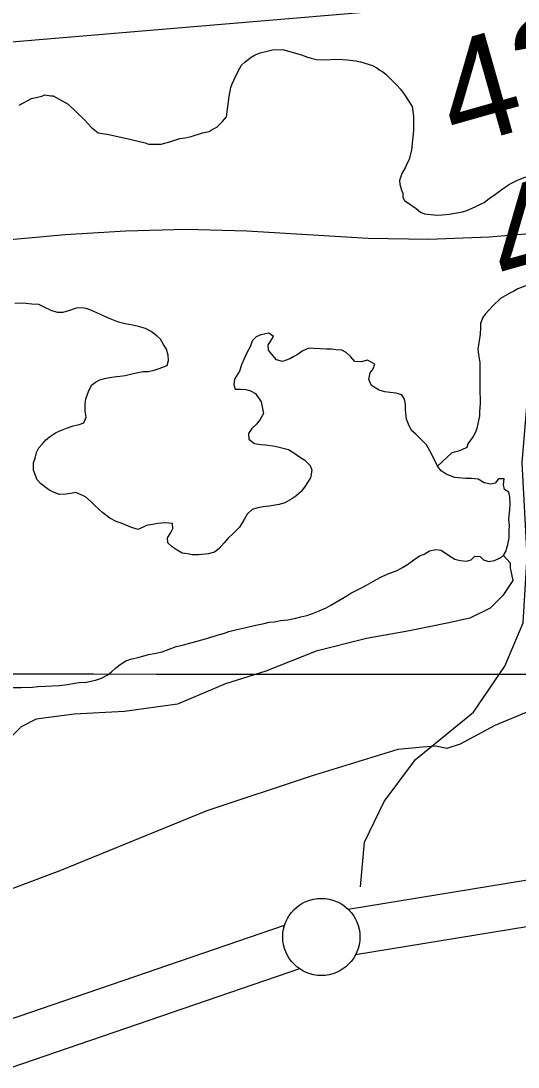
# Model space of a CAD drawing. Extents: x 3187622 to 3225504, y 800805 to 826213.
# Drawn here: x 3222364 to 3222686, y 811991 to 812669 of the extents above; entities that cross this region are included whole.
import ezdxf

# ---------------------------------------------------------------- set-up
doc = ezdxf.new("R2010")
doc.units = 0
for name, color, linetype in [('V-GRID-MAJR', 7, 'Continuous'), ('V-LEVE-TOET', 7, 'Continuous'), ('V-RIVR-RANG', 7, 'Continuous'), ('V-ROAD-CNTR', 7, 'Continuous'), ('V-SITE-VEGE', 7, 'Continuous'), ('V-SURV-LINE', 7, 'Continuous'), ('V-TOPO-MINR', 7, 'Continuous'), ('V-TOPO-SHOR', 7, 'Continuous')]:
    doc.layers.add(name, color=color, linetype=linetype)

msp = doc.modelspace()

# ---------------------------------------------------------------- linework, layer by layer
at = {"layer": 'V-GRID-MAJR'}
msp.add_spline([(3191808.85, 812309.639), (3197045.574, 812297.071), (3202282.3000000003, 812285.265), (3207519.028, 812274.221), (3212755.758, 812263.939), (3217992.489, 812254.4180000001), (3223229.221, 812245.659), (3223229.222, 812245.659)], degree=3, dxfattribs=at)
at = {"layer": 'V-LEVE-TOET'}
msp.add_lwpolyline([(3223181.929, 812246.306), (3223100.65, 812251.657), (3223026.109, 812254.562), (3222967.565, 812252.432), (3222931.338, 812250.371), (3222867.181, 812239.458), (3222793.244, 812232.969), (3222735.234, 812227.659), (3222692.84, 812221.6730000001), (3222670.953, 812212.549), (3222648.593, 812200.564), (3222639.896, 812197.789), (3222632.465, 812199.343), (3222624.46, 812198.692), (3222608.199, 812197.011), (3222551.995, 812179.8030000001), (3222484.434, 812157.441), (3222389.358, 812118.511), (3222260.483, 812070.162), (3222168.3540000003, 812038.309), (3222065.6750000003, 812004.335), (3221988.949, 811975.835)], dxfattribs=at)
at = {"layer": 'V-ROAD-CNTR'}
msp.add_lwpolyline([(3222583.997409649, 812108.0916163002), (3222586.548468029, 812137.0036112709), (3222599.303759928, 812163.3645478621), (3222619.712226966, 812190.5758372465), (3222657.1277498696, 812221.188537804), (3222677.5362169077, 812250.9508855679), (3222689.4411560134, 812279.0125277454), (3222691.9922143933, 812322.380520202), (3222688.59080322, 812382.7555685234), (3222691.9922143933, 812421.8717970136), (3222697.9446839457, 812447.3823808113), (3222714.1013870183, 812469.491553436), (3222746.414793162, 812483.0971981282), (3222792.333843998, 812489.049667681), (3222870.566300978, 812495.8524900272), (3222947.0980523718, 812501.80495958)], dxfattribs=at)
at = {"layer": 'V-SITE-VEGE'}
for points in [[(3222362.824, 812614.278), (3222370.95, 812618.647), (3222377.551, 812620.273), (3222379.488, 812621.072), (3222383.39, 812620.332), (3222384.946, 812620.353), (3222394.734, 812615.005), (3222404.9590000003, 812604.993), (3222409.684, 812599.983), (3222414.003, 812596.524), (3222421.02, 812595.435), (3222435.458, 812592.0800000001), (3222444.434, 812589.84), (3222446.7770000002, 812589.088), (3222454.951, 812589.174), (3222461.16, 812590.796), (3222466.9790000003, 812592.8030000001), (3222470.4790000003, 812593.229), (3222474.362, 812594.0480000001), (3222481.733, 812596.463), (3222486.005, 812597.286), (3222487.938, 812598.474), (3222491.035, 812600.063), (3222494.502, 812603.606), (3222497.193, 812606.746), (3222498.999, 812619.998), (3222500.105, 812625.8520000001), (3222500.859, 812628.192), (3222502.383, 812631.324), (3222504.664, 812636.405), (3222506.958, 812640.3250000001), (3222509.272, 812642.295), (3222513.133, 812645.451), (3222515.84, 812647.034), (3222518.943, 812648.236), (3222524.378, 812649.461), (3222527.094, 812650.268), (3222533.711, 812650.338), (3222540.348, 812648.462), (3222545.812, 812646.962), (3222549.72, 812645.447), (3222552.065, 812644.693), (3222555.575, 812643.9500000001), (3222559.473, 812643.604), (3222569.977, 812644.103), (3222575.429, 812643.772), (3222580.887, 812643.051), (3222584.0100000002, 812642.305), (3222591.8170000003, 812640.052), (3222594.559, 812638.523), (3222596.521, 812636.9890000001), (3222598.4790000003, 812635.8420000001), (3222600.441, 812634.306), (3222607.521, 812627.373), (3222609.884, 812624.674), (3222612.651, 812620.809), (3222617.398, 812613.465), (3222618.244, 812607.246), (3222618.342, 812597.905), (3222616.917, 812585.434), (3222615.424, 812579.1900000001), (3222613.896, 812576.4500000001), (3222613.145, 812574.107), (3222610.8510000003, 812570.189), (3222609.341, 812565.503), (3222609.366, 812563.166), (3222610.574, 812559.2880000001), (3222611.373, 812557.35), (3222611.404, 812554.626), (3222612.592, 812552.693), (3222620.044, 812547.321), (3222622.793, 812545.015), (3222625.531, 812543.876), (3222633.321, 812543.18), (3222636.826, 812543.219), (3222641.491, 812543.655)], [(3222641.491, 812543.655), (3222650.037, 812545.304), (3222652.753, 812546.109), (3222658.176, 812548.503), (3222661.273, 812550.0920000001), (3222663.986, 812551.2880000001), (3222667.4620000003, 812554.051), (3222670.554, 812556.029), (3222674.802, 812559.187), (3222679.825, 812562.745), (3222681.759, 812563.932), (3222685.244, 812565.5260000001), (3222691.059, 812567.924)], [(3222692.187, 812497.87), (3222685.986, 812495.47), (3222683.276, 812493.885), (3222680.182, 812492.2930000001), (3222674.765, 812489.125), (3222669.753, 812484.398), (3222664.75, 812478.897), (3222663.214, 812476.935), (3222661.699, 812473.0260000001), (3222661.727, 812470.302), (3222661.383, 812466.015), (3222659.929, 812456.269), (3222660.355, 812452.773), (3222661.1890000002, 812447.721), (3222661.361, 812431.3740000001), (3222661.467, 812421.2540000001), (3222661.1350000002, 812415.801), (3222661.164, 812413.077), (3222659.306, 812404.883), (3222658.166, 812402.147), (3222657.025, 812399.8), (3222653.5700000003, 812395.091), (3222652.816, 812392.748), (3222649.72, 812391.157), (3222647.3910000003, 812390.354), (3222643.123, 812389.142), (3222633.8910000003, 812380.5970000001), (3222631.435, 812385.617), (3222628.984, 812390.395), (3222626.778, 812394.456), (3222622.651, 812398.497), (3222619.737, 812401.35), (3222617.071, 812403.724), (3222615.107, 812407.787), (3222613.872, 812410.8960000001), (3222613.085, 812417.134), (3222613.0500000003, 812420.497), (3222612.534, 812423.853), (3222610.822, 812426.718), (3222606.966, 812427.88), (3222603.1180000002, 812428.318), (3222599.751, 812428.764), (3222596.136, 812429.686), (3222591.059, 812432.756), (3222589.3370000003, 812436.582), (3222590.252, 812440.915), (3222592.146, 812443.578), (3222593.3140000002, 812446.713), (3222588.48, 812449.306), (3222584.411, 812448.059), (3222580.325, 812448.257), (3222577.407, 812451.589), (3222574.736, 812454.2050000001), (3222571.838, 812455.616), (3222568.232, 812455.816)], [(3222382.052, 812365.2050000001), (3222376.723, 812369.233), (3222374.536, 812371.613), (3222372.308, 812378.074), (3222372.259, 812382.639), (3222373.187, 812385.773), (3222374.108, 812389.385), (3222375.757, 812392.525), (3222378.1350000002, 812394.954), (3222380.269, 812397.618), (3222383.125, 812400.047), (3222386.466, 812402.2490000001), (3222389.335, 812403.48), (3222393.642, 812405.206), (3222397.949, 812406.693), (3222401.785, 812407.4550000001), (3222404.896, 812408.688), (3222406.299, 812412.307), (3222405.776, 812416.145), (3222405.7290000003, 812420.71), (3222406.174, 812424.077), (3222407.804, 812428.898), (3222409.684, 812433), (3222412.305, 812434.951), (3222415.173, 812436.424), (3222418.284, 812437.417), (3222421.403, 812437.929), (3222424.52, 812438.443), (3222431.4790000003, 812439.238), (3222436.75, 812440.495), (3222443.222, 812441.763), (3222446.585, 812441.8), (3222450.419, 812442.801), (3222453.532, 812443.795), (3222458.795, 812445.773), (3222459.723, 812448.904), (3222459.444, 812452.507), (3222458.443, 812456.339), (3222456.489, 812459.441), (3222454.531, 812462.784), (3222452.106, 812464.92), (3222448.475, 812467.764), (3222444.85, 812469.649), (3222440.271, 812471.041), (3222436.416, 812471.963), (3222431.606, 812472.631), (3222427.268, 812473.7880000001), (3222421.9620000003, 812475.893), (3222418.341, 812477.535), (3222415.203, 812478.944), (3222411.341, 812480.8250000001), (3222407.239, 812482.465), (3222403.8680000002, 812483.149), (3222399.788, 812482.8640000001), (3222395.4790000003, 812481.378), (3222391.168, 812480.132), (3222388.045, 812480.1), (3222384.188, 812481.259), (3222378.636, 812483.843), (3222375.738, 812485.2540000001), (3222371.171, 812485.447), (3222365.4, 812486.106), (3222360.1180000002, 812485.809)], [(3222568.232, 812455.816), (3222565.107, 812456.265), (3222561.983, 812456.232), (3222553.81, 812456.865), (3222550.443, 812457.072), (3222546.14, 812455.104), (3222543.519, 812453.154), (3222540.8910000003, 812451.686), (3222538.268, 812449.976), (3222533.481, 812448.243), (3222529.625, 812449.404), (3222527.1920000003, 812452.261), (3222524.5130000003, 812455.595), (3222524.239, 812458.956), (3222527.542, 812464.5160000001), (3222524.6380000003, 812466.6460000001), (3222519.363, 812465.63), (3222516.4930000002, 812464.4), (3222514.1180000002, 812461.973), (3222512.244, 812457.387), (3222510.593, 812454.487), (3222508.482, 812449.66), (3222506.8370000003, 812446.281), (3222505.678, 812442.187), (3222502.37, 812436.8640000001), (3222501.928, 812433.256), (3222502.919, 812430.384), (3222506.524, 812430.421), (3222509.649, 812430.214), (3222512.7800000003, 812429.287), (3222515.9220000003, 812427.638), (3222519.5840000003, 812422.1510000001), (3222520.335, 812419.036), (3222521.1010000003, 812414.719), (3222518.982, 812410.855), (3222516.612, 812407.707), (3222513.518, 812405.028), (3222511.392, 812401.645), (3222511.668, 812398.044), (3222515.303, 812395.2000000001), (3222519.393, 812394.524), (3222522.5160000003, 812394.3150000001), (3222528.775, 812393.42), (3222533.832, 812392.273), (3222537.444, 812391.349), (3222541.557, 812388.751), (3222544.461, 812386.621), (3222547.846, 812384.495), (3222551.487, 812380.929), (3222552.4790000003, 812378.056), (3222551.571, 812373.0040000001), (3222547.793, 812366.956), (3222545.661, 812364.052), (3222542.0870000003, 812361.131), (3222539.464, 812359.421), (3222534.927, 812356.73), (3222531.335, 812355.733), (3222524.859, 812354.703), (3222521.021, 812354.182), (3222517.423, 812353.662), (3222513.833, 812352.4230000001), (3222510.499, 812349.507), (3222508.615, 812346.1240000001), (3222505.545, 812341.047), (3222501.742, 812337.161), (3222498.176, 812333.762), (3222495.802, 812330.854), (3222492.478, 812327.214), (3222489.382, 812324.779), (3222485.308, 812323.7760000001), (3222479.31, 812323.233), (3222474.986, 812323.186), (3222471.855, 812323.8740000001), (3222468.486, 812324.318), (3222465.342, 812326.207), (3222461.957, 812328.333), (3222459.287, 812330.948), (3222459.014, 812334.069), (3222460.9020000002, 812337.211), (3222462.553, 812340.109), (3222462.279, 812343.471), (3222457.47, 812343.9010000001), (3222452.669, 812343.371), (3222449.313, 812342.855), (3222445.477, 812342.093), (3222439.978, 812339.631), (3222435.64, 812340.7880000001), (3222429.609, 812343.367), (3222425.748, 812344.768), (3222421.642, 812346.885), (3222417.04, 812350.441), (3222412.432, 812354.7170000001), (3222409.518, 812357.568), (3222405.883, 812360.652), (3222402.985, 812362.063), (3222399.608, 812363.468), (3222396.249, 812362.954), (3222393.132, 812362.4400000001), (3222389.0500000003, 812362.155), (3222385.673, 812363.562), (3222382.052, 812365.2050000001)], [(3222374.989, 812237.809), (3222380.031, 812238.1020000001), (3222388.915, 812238.436), (3222394.193, 812239.214), (3222398.75, 812239.982), (3222401.867, 812240.496), (3222406.426, 812240.785), (3222412.4220000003, 812242.0480000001), (3222416.252, 812243.289), (3222419.8340000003, 812245.2490000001), (3222422.455, 812247.199), (3222425.552, 812249.872), (3222428.411, 812252.0650000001), (3222431.989, 812254.506), (3222435.818, 812255.7490000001), (3222439.892, 812256.753), (3222446.599, 812258.5040000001), (3222450.435, 812259.268), (3222455.469, 812260.282), (3222464.562, 812263.741), (3222468.636, 812264.742), (3222471.751, 812265.5), (3222477.2600000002, 812266.997), (3222485.163, 812269.242), (3222491.145, 812271.226), (3222495.94, 812272.479), (3222498.813, 812273.471), (3222503.843, 812274.724), (3222508.875, 812275.9770000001), (3222515.105, 812277.485), (3222521.578, 812278.755), (3222524.935, 812279.51), (3222528.052, 812279.785), (3222532.13, 812280.549), (3222536.928, 812281.079), (3222542.202, 812282.0970000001), (3222545.315, 812283.09), (3222549.151, 812283.8520000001), (3222552.98, 812285.093), (3222557.287, 812286.822), (3222561.83, 812288.79), (3222564.6950000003, 812290.502), (3222575.201, 812296.617), (3222577.825, 812298.327), (3222580.6920000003, 812299.8), (3222584.991, 812302.008), (3222587.86, 812303.478), (3222593.83, 812306.904), (3222597.174, 812308.623), (3222601.237, 812310.589), (3222607.699, 812313.056), (3222611.281, 812315.0160000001), (3222614.384, 812316.97), (3222618.437, 812319.897), (3222622.252, 812322.5800000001), (3222625.123, 812323.571), (3222628.703, 812325.77), (3222632.781, 812326.534), (3222636.148, 812326.09), (3222640.985, 812323.018), (3222645.095, 812320.419), (3222648.468, 812319.493), (3222652.558, 812319.055), (3222655.673, 812319.811), (3222658.049, 812322.238), (3222661.416, 812322.033), (3222663.6010000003, 812319.893), (3222666.974, 812318.7270000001), (3222670.81, 812319.4890000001), (3222673.919, 812320.964), (3222676.54, 812322.674), (3222681.017, 812318.011)], [(3222681.017, 812318.011), (3222681.017, 812314.7440000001), (3222682.65, 812306.577), (3222676.119, 812296.775), (3222667.955, 812288.605), (3222654.893, 812282.072), (3222640.1920000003, 812278.806), (3222615.698, 812273.905), (3222587.94, 812269.0040000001), (3222555.2800000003, 812260.835), (3222522.623, 812247.7660000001), (3222496.495, 812239.599), (3222465.469, 812226.528), (3222431.18, 812221.628), (3222398.518, 812219.991), (3222374.024, 812216.7270000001), (3222364.2290000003, 812211.826), (3222347.9, 812195.4890000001)], [(3222357.937, 812237.147), (3222364.186, 812237.215), (3222371.628, 812237.532), (3222374.989, 812237.809)]]:
    msp.add_lwpolyline(points, dxfattribs=at)
at = {"layer": 'V-SURV-LINE'}
for points in [[(3222575.913784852, 812093.7313165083), (3222943.089616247, 812153.7698928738)], [(3222947.9220042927, 812124.161649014), (3222580.747433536, 812064.123278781)], [(3220487.9573576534, 811381.6272310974), (3222534.8615263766, 812083.4161291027)], [(3222544.5789611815, 812055.0335353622), (3220497.6752922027, 811353.2448086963)]]:
    msp.add_lwpolyline(points, dxfattribs=at)
msp.add_circle((3222558.61807, 812075.7036500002), 25, dxfattribs=at)
at = {"layer": 'V-TOPO-MINR'}
for points in [[(3222270.4837639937, 812647.9048722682), (3222722.304074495, 812686.1548869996)], [(3222776.1061667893, 812672.5998469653), (3222780.8974001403, 812664.9392917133), (3222784.3212434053, 812656.1057504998), (3222796.1776185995, 812601.856437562), (3222797.493410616, 812591.3951154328), (3222797.584401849, 812581.032312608), (3222795.838191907, 812570.8172887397), (3222792.8671811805, 812560.7007841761), (3222790.598281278, 812554.9484846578), (3222786.918910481, 812548.9067059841), (3222782.348855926, 812544.0309123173), (3222776.442775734, 812540.9040961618), (3222769.646011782, 812538.9432650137), (3222706.496526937, 812531.9964829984), (3222667.3165399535, 812528.8640336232), (3222628.120273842, 812527.2870754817), (3222588.8995890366, 812528.0433541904), (3222549.662625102, 812530.3551241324), (3222510.413966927, 812532.7849618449), (3222471.166123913, 812533.8132767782), (3222431.919503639, 812532.7393075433), (3222392.6736985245, 812530.2638155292), (3222282.965554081, 812520.3857150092)]]:
    msp.add_lwpolyline(points, dxfattribs=at)
at = {"layer": 'V-TOPO-SHOR'}
for points in [[(3222465.342, 812326.207), (3222461.957, 812328.333), (3222459.287, 812330.948), (3222459.014, 812334.069), (3222460.9020000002, 812337.211), (3222462.553, 812340.111), (3222462.279, 812343.471), (3222457.47, 812343.9010000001), (3222452.669, 812343.371), (3222449.313, 812342.855), (3222445.477, 812342.093), (3222439.978, 812339.631), (3222435.64, 812340.7880000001), (3222429.609, 812343.367), (3222425.748, 812344.768), (3222421.642, 812346.885), (3222417.04, 812350.441), (3222412.432, 812354.7170000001), (3222409.518, 812357.568), (3222405.883, 812360.652), (3222402.985, 812362.063), (3222399.608, 812363.468), (3222396.249, 812362.954), (3222393.132, 812362.4400000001), (3222389.0500000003, 812362.155), (3222385.673, 812363.562), (3222382.052, 812365.2050000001), (3222376.723, 812369.233), (3222374.536, 812371.613), (3222372.308, 812378.074), (3222372.259, 812382.639), (3222373.187, 812385.773), (3222374.108, 812389.385), (3222375.757, 812392.525), (3222378.1350000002, 812394.954), (3222380.269, 812397.618), (3222383.125, 812400.049), (3222386.466, 812402.2490000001), (3222389.335, 812403.48), (3222393.642, 812405.206), (3222397.949, 812406.693), (3222401.785, 812407.4550000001), (3222404.896, 812408.688), (3222406.299, 812412.307), (3222405.776, 812416.145), (3222405.7290000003, 812420.71), (3222406.174, 812424.077), (3222407.804, 812428.898), (3222409.684, 812433.002), (3222412.305, 812434.951), (3222415.173, 812436.424), (3222418.284, 812437.417), (3222421.403, 812437.929), (3222424.52, 812438.443), (3222431.4790000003, 812439.238), (3222436.75, 812440.495), (3222443.222, 812441.763), (3222446.585, 812441.8), (3222450.419, 812442.801), (3222453.532, 812443.795), (3222458.795, 812445.773), (3222459.723, 812448.904), (3222459.444, 812452.507), (3222458.443, 812456.339), (3222456.489, 812459.441), (3222454.531, 812462.784), (3222452.106, 812464.92), (3222448.473, 812467.764), (3222444.85, 812469.649), (3222440.271, 812471.041), (3222436.416, 812471.963), (3222431.606, 812472.631), (3222427.268, 812473.7880000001), (3222421.9620000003, 812475.893), (3222418.341, 812477.535), (3222415.203, 812478.944), (3222411.341, 812480.8250000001), (3222407.239, 812482.465), (3222403.8680000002, 812483.149), (3222399.788, 812482.8640000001), (3222395.4790000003, 812481.378), (3222391.168, 812480.132), (3222388.045, 812480.1), (3222384.188, 812481.259), (3222378.636, 812483.843), (3222375.738, 812485.2540000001), (3222371.171, 812485.447), (3222365.4, 812486.106), (3222360.1180000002, 812485.809)], [(3222628.984, 812390.395), (3222626.778, 812394.456), (3222622.651, 812398.497), (3222619.737, 812401.35), (3222617.071, 812403.724), (3222615.107, 812407.787), (3222613.872, 812410.8960000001), (3222613.085, 812417.134), (3222613.0500000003, 812420.497), (3222612.534, 812423.853), (3222610.822, 812426.718), (3222606.966, 812427.88), (3222603.1180000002, 812428.3200000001), (3222599.751, 812428.764), (3222596.136, 812429.686), (3222591.059, 812432.756), (3222589.3370000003, 812436.582), (3222590.252, 812440.915), (3222592.146, 812443.578), (3222593.3140000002, 812446.713), (3222588.483, 812449.306), (3222584.411, 812448.061), (3222580.325, 812448.257), (3222577.407, 812451.589), (3222574.736, 812454.2050000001), (3222571.838, 812455.616), (3222568.234, 812455.816), (3222565.107, 812456.265), (3222561.983, 812456.232), (3222553.81, 812456.865), (3222550.443, 812457.072), (3222546.14, 812455.104), (3222543.519, 812453.154), (3222540.8910000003, 812451.686), (3222538.268, 812449.976), (3222533.481, 812448.243), (3222529.625, 812449.404), (3222527.1920000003, 812452.261), (3222524.5130000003, 812455.595), (3222524.239, 812458.956), (3222527.542, 812464.5160000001), (3222524.6380000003, 812466.6460000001), (3222519.363, 812465.63), (3222516.4930000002, 812464.4), (3222514.1180000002, 812461.973), (3222512.244, 812457.387), (3222510.593, 812454.487), (3222508.482, 812449.66), (3222506.8370000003, 812446.281), (3222505.678, 812442.185), (3222502.37, 812436.8640000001), (3222501.928, 812433.256), (3222502.919, 812430.384), (3222506.524, 812430.421), (3222509.649, 812430.214), (3222512.7800000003, 812429.287), (3222515.9220000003, 812427.638), (3222519.5840000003, 812422.1510000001), (3222520.335, 812419.036), (3222521.1010000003, 812414.719), (3222518.982, 812410.855), (3222516.612, 812407.707), (3222513.518, 812405.03), (3222511.392, 812401.645), (3222511.668, 812398.044), (3222515.303, 812395.2000000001), (3222519.393, 812394.524), (3222522.519, 812394.3150000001), (3222528.775, 812393.42), (3222533.832, 812392.273), (3222537.444, 812391.349), (3222541.557, 812388.751), (3222544.461, 812386.621), (3222547.846, 812384.495), (3222551.487, 812380.929), (3222552.4790000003, 812378.056), (3222551.571, 812373.001), (3222547.793, 812366.956), (3222545.661, 812364.052), (3222542.0870000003, 812361.131), (3222539.464, 812359.421), (3222534.927, 812356.73), (3222531.335, 812355.733), (3222524.859, 812354.703), (3222521.021, 812354.182), (3222517.423, 812353.662), (3222513.833, 812352.4230000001), (3222510.501, 812349.507), (3222508.615, 812346.1240000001), (3222505.545, 812341.047), (3222501.742, 812337.161), (3222498.176, 812333.762), (3222495.802, 812330.854), (3222492.478, 812327.214), (3222489.382, 812324.779), (3222485.308, 812323.7760000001), (3222479.308, 812323.233), (3222474.984, 812323.186), (3222471.853, 812323.8740000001), (3222468.486, 812324.318), (3222465.342, 812326.207)], [(3222357.9390000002, 812237.147), (3222364.186, 812237.215), (3222371.628, 812237.532), (3222374.989, 812237.809), (3222380.031, 812238.1020000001), (3222388.915, 812238.436), (3222394.193, 812239.214), (3222398.75, 812239.982), (3222401.867, 812240.496), (3222406.428, 812240.785), (3222412.42, 812242.0480000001), (3222416.252, 812243.289), (3222419.8340000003, 812245.2490000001), (3222422.455, 812247.199), (3222425.552, 812249.8740000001), (3222428.411, 812252.0650000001), (3222431.989, 812254.506), (3222435.818, 812255.747), (3222439.892, 812256.753), (3222446.599, 812258.5040000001), (3222450.435, 812259.2660000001), (3222455.469, 812260.28), (3222464.562, 812263.7390000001), (3222468.636, 812264.742), (3222471.751, 812265.498), (3222477.2600000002, 812266.997), (3222485.163, 812269.242), (3222491.147, 812271.226), (3222495.94, 812272.479), (3222498.813, 812273.471), (3222503.843, 812274.724), (3222508.875, 812275.9770000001), (3222515.105, 812277.487), (3222521.578, 812278.755), (3222524.933, 812279.51), (3222528.052, 812279.785), (3222532.13, 812280.549), (3222536.928, 812281.079), (3222542.202, 812282.0970000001), (3222545.315, 812283.09), (3222549.151, 812283.8520000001), (3222552.98, 812285.093), (3222557.287, 812286.8200000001), (3222561.83, 812288.79), (3222564.6950000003, 812290.502), (3222575.201, 812296.617), (3222577.825, 812298.327), (3222580.6920000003, 812299.8), (3222584.9930000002, 812302.008), (3222587.86, 812303.478), (3222593.83, 812306.904), (3222597.174, 812308.623), (3222601.237, 812310.587), (3222607.699, 812313.056), (3222611.281, 812315.0160000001), (3222614.384, 812316.97), (3222618.437, 812319.897), (3222622.252, 812322.5800000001), (3222625.123, 812323.571), (3222628.703, 812325.77), (3222632.781, 812326.534), (3222636.148, 812326.09), (3222640.985, 812323.018), (3222645.095, 812320.419), (3222648.468, 812319.493), (3222652.558, 812319.055), (3222655.673, 812319.811), (3222658.049, 812322.238), (3222661.416, 812322.033), (3222663.599, 812319.893), (3222666.974, 812318.7270000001), (3222670.81, 812319.4890000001), (3222673.919, 812320.964), (3222676.542, 812322.674), (3222678.1950000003, 812325.332), (3222679.348, 812329.909), (3222680.264, 812334.243), (3222680.217, 812338.806), (3222680.421, 812342.1730000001), (3222680.137, 812346.253), (3222680.794, 812352.265), (3222680.995, 812356.112), (3222680.708, 812360.433), (3222679.952, 812363.7880000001), (3222677.292, 812365.442), (3222676.538, 812368.557), (3222676.9790000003, 812372.405), (3222673.374, 812372.367), (3222671.244, 812369.463), (3222668.125, 812368.948), (3222664.0330000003, 812369.866), (3222660.165, 812372.2270000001), (3222655.835, 812372.661), (3222652.233, 812372.625), (3222645.02, 812373.268), (3222639.472, 812375.371), (3222636.326, 812377.501), (3222633.8910000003, 812380.5970000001), (3222631.435, 812385.617), (3222628.984, 812390.395)]]:
    msp.add_lwpolyline(points, dxfattribs=at)

# ---------------------------------------------------------------- texts
at = {"layer": 'V-RIVR-RANG'}
for s, p in [('42.0', (3222645.3689036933, 812586.2240995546)), ('41.1', (3222677.916963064, 812491.5082762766))]:
    msp.add_text(s, height=66.9999999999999, rotation=15.808325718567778, dxfattribs=at).set_placement(p)

doc.saveas('drawing.dxf')
